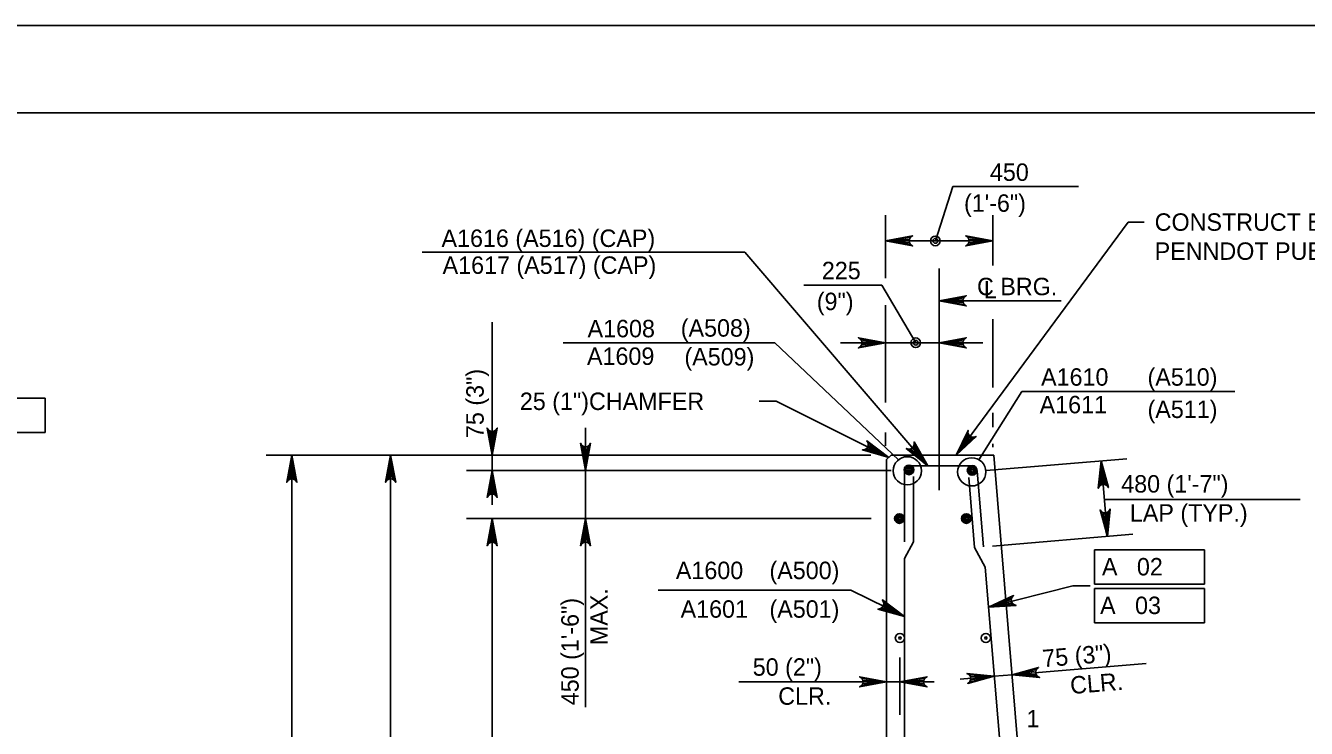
# Model space of a CAD drawing. Extents: x 638340 to 640241, y 295465 to 298435.
# Drawn here: x 638961.4 to 639181.9, y 298314.5 to 298435.5 of the extents above; entities that cross this region are included whole.
import ezdxf

# ---------------------------------------------------------------- set-up
doc = ezdxf.new("R2010")
doc.units = 0
for name, color, linetype in [('2', 7, 'Continuous'), ('3', 7, 'Continuous'), ('4', 7, 'Continuous'), ('5', 7, 'Continuous'), ('9', 7, 'Continuous'), ('PLT-BNDY', 7, 'Continuous')]:
    doc.layers.add(name, color=color, linetype=linetype)

# ---------------------------------------------------------------- blocks, each defined once
blk = doc.blocks.new('B')
at = {"layer": '3'}
blk.add_circle((0, 0), 0.16, dxfattribs=at)
for start, end in [(0, 180), (180, 0)]:
    blk.add_arc((0, 0), 0.0391, start, end, dxfattribs=at)

msp = doc.modelspace()

# ---------------------------------------------------------------- linework, layer by layer
at = {"layer": '2'}
msp.add_line((638475.46, 298420.46), (639261.46, 298420.46), dxfattribs=at)
at = {"layer": '3'}
for p, q in [((639121.09, 298407.77), (639118.06, 298398.41)), ((639121.09, 298407.77), (639142.68, 298407.77)), ((639109.48, 298391.99), (639109.48, 298402.84)), ((639127.95, 298394.16), (639127.95, 298402.84)), ((639121.61, 298361.54), (639151.26, 298401.66)), ((639151.26, 298401.66), (639154.01, 298401.66)), ((639109.48, 298393.45), (639109.48, 298399.15)), ((639109.48, 298398.41), (639127.95, 298398.41)), ((639127.95, 298398.41), (639127.95, 298398.41)), ((639085.26, 298396.45), (639029.7, 298396.45)), ((639116.74, 298359.71), (639085.26, 298396.45)), ((639118.71, 298355.49), (639118.71, 298393.68)), ((639095.4, 298390.77), (639108.82, 298390.77)), ((639114.68, 298380.88), (639108.82, 298390.77)), ((639109.48, 298370.58), (639109.48, 298387.36)), ((639118.71, 298388.11), (639139.69, 298388.11)), ((639109.48, 298380.89), (639109.48, 298385.59)), ((639109.48, 298382.28), (639109.48, 298385.31)), ((639127.95, 298373.2), (639127.95, 298384.93)), ((639041.74, 298358.92), (639041.74, 298384.42)), ((639126.25, 298380.88), (639101.75, 298380.88)), ((638958.18, 298371.33), (638964.77, 298371.33)), ((638964.77, 298365.43), (638964.77, 298371.33)), ((639090.64, 298370.84), (639087.69, 298370.84)), ((639110.05, 298361.15), (639090.64, 298370.84)), ((639041.74, 298361.53), (639041.74, 298367.44)), ((639127.95, 298366.38), (639127.95, 298368.81)), ((638964.77, 298365.43), (638958.18, 298365.43)), ((639057.83, 298366.22), (639057.83, 298318.19)), ((639109.48, 298363.15), (639109.48, 298365.46)), ((639127.95, 298362.92), (639127.95, 298363.5)), ((639036.6, 298361.53), (639002.82, 298361.53)), ((639007.25, 298193.02), (639007.25, 298361.53)), ((639106.97, 298361.53), (639019.82, 298361.53)), ((639024.25, 298361.53), (639024.25, 298292.89)), ((639024.25, 298361.53), (639024.25, 298361.53)), ((639071.84, 298361.53), (639037.31, 298361.53)), ((639126.8, 298358.9), (639151, 298360.91)), ((639110.42, 298358.92), (639037.31, 298358.92)), ((639041.74, 298358.92), (639041.74, 298353.01)), ((639146.58, 298360.54), (639147.67, 298347.55)), ((639147.14, 298353.89), (639180.9, 298353.89)), ((639106.99, 298350.62), (639037.31, 298350.62)), ((639041.74, 298350.62), (639041.74, 298227.09)), ((639127.88, 298345.9), (639152.08, 298347.92)), ((639145.44, 298339.36), (639145.44, 298345.27)), ((639145.44, 298345.27), (639164.39, 298345.27)), ((639164.39, 298345.27), (639164.39, 298339.36)), ((639127.22, 298335.37), (639141.75, 298339.07)), ((639141.75, 298339.07), (639144.7, 298339.07)), ((639164.39, 298339.36), (639145.44, 298339.36)), ((639145.44, 298338.61), (639164.39, 298338.61)), ((639145.44, 298332.71), (639145.44, 298338.61)), ((639164.39, 298338.61), (639164.39, 298332.71)), ((639103.52, 298338.32), (639070.35, 298338.32)), ((639112.73, 298333.8), (639103.52, 298338.32)), ((639164.39, 298332.71), (639145.44, 298332.71)), ((639109.67, 298323.78), (639109.67, 298326.72)), ((639111.96, 298316.84), (639111.96, 298326.72)), ((639137.16, 298324.25), (639154.35, 298325.68)), ((639128.21, 298323.5), (639122.32, 298323.01)), ((639128.21, 298323.5), (639131.27, 298323.76)), ((639131.27, 298323.76), (639137.16, 298324.25)), ((639103.76, 298322.52), (639084.24, 298322.52)), ((639106.72, 298322.52), (639103.76, 298322.52)), ((639111.96, 298322.52), (639109.67, 298322.52)), ((639109.67, 298322.09), (639109.67, 298318.09)), ((639111.96, 298322.09), (639111.96, 298318.09)), ((639114.91, 298322.52), (639117.86, 298322.52))]:
    msp.add_line(p, q, dxfattribs=at)
for points in [[(639109.48, 298398.41), (639114.14, 298399.28), (639113.79, 298399.03), (639113.6, 298398.72), (639113.55, 298398.41), (639113.6, 298398.1), (639113.79, 298397.78), (639114.14, 298397.54), (639109.48, 298398.41), (639113.79, 298397.78), (639113.6, 298398.1), (639109.48, 298398.41), (639113.55, 298398.41), (639113.6, 298398.72), (639109.48, 298398.41), (639113.79, 298399.03)], [(639109.48, 298398.41), (639114.14, 298399.28), (639113.79, 298399.03), (639113.6, 298398.72), (639113.55, 298398.41), (639113.6, 298398.1), (639113.79, 298397.78), (639114.14, 298397.54), (639109.48, 298398.41), (639113.79, 298397.78), (639113.6, 298398.1), (639109.48, 298398.41), (639113.55, 298398.41), (639113.6, 298398.72), (639109.48, 298398.41), (639113.79, 298399.03)], [(639127.95, 298398.41), (639123.29, 298397.54), (639123.64, 298397.78), (639123.83, 298398.1), (639123.88, 298398.41), (639123.83, 298398.72), (639123.64, 298399.03), (639123.29, 298399.28), (639127.95, 298398.41), (639123.64, 298399.03), (639123.83, 298398.72), (639127.95, 298398.41), (639123.88, 298398.41), (639123.83, 298398.1), (639127.95, 298398.41), (639123.64, 298397.78)], [(639118.71, 298388.11), (639123.37, 298388.98), (639123.02, 298388.73), (639122.83, 298388.42), (639122.78, 298388.11), (639122.83, 298387.79), (639123.02, 298387.48), (639123.37, 298387.23), (639118.71, 298388.11), (639123.02, 298387.48), (639122.83, 298387.79), (639118.71, 298388.11), (639122.78, 298388.11), (639122.83, 298388.42), (639118.71, 298388.11), (639123.02, 298388.73)], [(639109.48, 298380.88), (639104.82, 298380), (639105.18, 298380.25), (639105.37, 298380.56), (639105.42, 298380.88), (639105.37, 298381.19), (639105.18, 298381.5), (639104.82, 298381.75), (639109.48, 298380.88), (639105.18, 298381.5), (639105.37, 298381.19), (639109.48, 298380.88), (639105.42, 298380.88), (639105.37, 298380.56), (639109.48, 298380.88), (639105.18, 298380.25)], [(639118.71, 298380.88), (639123.37, 298381.75), (639123.02, 298381.5), (639122.83, 298381.19), (639122.78, 298380.88), (639122.83, 298380.56), (639123.02, 298380.25), (639123.37, 298380), (639118.71, 298380.88), (639123.02, 298380.25), (639122.83, 298380.56), (639118.71, 298380.88), (639122.78, 298380.88), (639122.83, 298381.19), (639118.71, 298380.88), (639123.02, 298381.5)], [(639041.74, 298361.53), (639040.87, 298366.19), (639041.11, 298365.84), (639041.43, 298365.65), (639041.74, 298365.6), (639042.05, 298365.65), (639042.36, 298365.84), (639042.61, 298366.19), (639041.74, 298361.53), (639042.36, 298365.84), (639042.05, 298365.65), (639041.74, 298361.53), (639041.74, 298365.6), (639041.43, 298365.65), (639041.74, 298361.53), (639041.11, 298365.84)], [(639121.61, 298361.54), (639123.68, 298365.8), (639123.66, 298365.37), (639123.81, 298365.03), (639124.02, 298364.8), (639124.31, 298364.66), (639124.67, 298364.62), (639125.08, 298364.77), (639121.61, 298361.54), (639124.67, 298364.62), (639124.31, 298364.66), (639121.61, 298361.54), (639124.02, 298364.8), (639123.81, 298365.03), (639121.61, 298361.54), (639123.66, 298365.37)], [(639057.83, 298358.92), (639056.96, 298363.58), (639057.21, 298363.22), (639057.52, 298363.03), (639057.83, 298362.98), (639058.14, 298363.03), (639058.46, 298363.22), (639058.7, 298363.58), (639057.83, 298358.92), (639058.46, 298363.22), (639058.14, 298363.03), (639057.83, 298358.92), (639057.83, 298362.98), (639057.52, 298363.03), (639057.83, 298358.92), (639057.21, 298363.22)], [(639110.05, 298361.15), (639105.49, 298362.45), (639105.93, 298362.52), (639106.23, 298362.71), (639106.42, 298362.97), (639106.51, 298363.27), (639106.49, 298363.63), (639106.28, 298364.02), (639110.05, 298361.15), (639106.49, 298363.63), (639106.51, 298363.27), (639110.05, 298361.15), (639106.42, 298362.97), (639106.23, 298362.71), (639110.05, 298361.15), (639105.93, 298362.52)], [(639116.74, 298359.71), (639113.05, 298362.68), (639113.47, 298362.57), (639113.83, 298362.63), (639114.1, 298362.79), (639114.3, 298363.04), (639114.42, 298363.38), (639114.38, 298363.82), (639116.74, 298359.71), (639114.42, 298363.38), (639114.3, 298363.04), (639116.74, 298359.71), (639114.1, 298362.79), (639113.83, 298362.63), (639116.74, 298359.71), (639113.47, 298362.57)], [(639007.25, 298361.53), (639008.12, 298356.87), (639007.87, 298357.23), (639007.56, 298357.42), (639007.25, 298357.47), (639006.94, 298357.42), (639006.62, 298357.23), (639006.37, 298356.87), (639007.25, 298361.53), (639006.62, 298357.23), (639006.94, 298357.42), (639007.25, 298361.53), (639007.25, 298357.47), (639007.56, 298357.42), (639007.25, 298361.53), (639007.87, 298357.23)], [(639024.25, 298361.53), (639025.13, 298356.87), (639024.88, 298357.23), (639024.57, 298357.42), (639024.25, 298357.47), (639023.94, 298357.42), (639023.63, 298357.23), (639023.38, 298356.87), (639024.25, 298361.53), (639023.63, 298357.23), (639023.94, 298357.42), (639024.25, 298361.53), (639024.25, 298357.47), (639024.57, 298357.42), (639024.25, 298361.53), (639024.88, 298357.23)], [(639041.74, 298358.92), (639042.61, 298354.26), (639042.36, 298354.61), (639042.05, 298354.8), (639041.74, 298354.85), (639041.43, 298354.8), (639041.11, 298354.61), (639040.87, 298354.26), (639041.74, 298358.92), (639041.11, 298354.61), (639041.43, 298354.8), (639041.74, 298358.92), (639041.74, 298354.85), (639042.05, 298354.8), (639041.74, 298358.92), (639042.36, 298354.61)], [(639146.58, 298360.54), (639147.84, 298355.97), (639147.56, 298356.31), (639147.24, 298356.47), (639146.92, 298356.5), (639146.61, 298356.42), (639146.32, 298356.21), (639146.1, 298355.83), (639146.58, 298360.54), (639146.32, 298356.21), (639146.61, 298356.42), (639146.58, 298360.54), (639146.92, 298356.5), (639147.24, 298356.47), (639146.58, 298360.54), (639147.56, 298356.31)], [(639147.67, 298347.55), (639146.41, 298352.12), (639146.69, 298351.78), (639147.01, 298351.62), (639147.33, 298351.6), (639147.64, 298351.68), (639147.93, 298351.89), (639148.15, 298352.26), (639147.67, 298347.55), (639147.93, 298351.89), (639147.64, 298351.68), (639147.67, 298347.55), (639147.33, 298351.6), (639147.01, 298351.62), (639147.67, 298347.55), (639146.69, 298351.78)], [(639041.74, 298350.62), (639042.61, 298345.96), (639042.36, 298346.32), (639042.05, 298346.51), (639041.74, 298346.56), (639041.43, 298346.51), (639041.11, 298346.32), (639040.87, 298345.96), (639041.74, 298350.62), (639041.11, 298346.32), (639041.43, 298346.51), (639041.74, 298350.62), (639041.74, 298346.56), (639042.05, 298346.51), (639041.74, 298350.62), (639042.36, 298346.32)], [(639057.83, 298350.62), (639058.7, 298345.96), (639058.46, 298346.32), (639058.14, 298346.51), (639057.83, 298346.56), (639057.52, 298346.51), (639057.21, 298346.32), (639056.96, 298345.96), (639057.83, 298350.62), (639057.21, 298346.32), (639057.52, 298346.51), (639057.83, 298350.62), (639057.83, 298346.56), (639058.14, 298346.51), (639057.83, 298350.62), (639058.46, 298346.32)], [(639112.73, 298333.8), (639108.16, 298335.06), (639108.6, 298335.13), (639108.9, 298335.33), (639109.09, 298335.58), (639109.18, 298335.89), (639109.15, 298336.25), (639108.94, 298336.63), (639112.73, 298333.8), (639109.15, 298336.25), (639109.18, 298335.89), (639112.73, 298333.8), (639109.09, 298335.58), (639108.9, 298335.33), (639112.73, 298333.8), (639108.6, 298335.13)], [(639127.22, 298335.37), (639131.52, 298337.37), (639131.23, 298337.03), (639131.13, 298336.69), (639131.15, 298336.37), (639131.28, 298336.08), (639131.54, 298335.82), (639131.95, 298335.67), (639127.22, 298335.37), (639131.54, 298335.82), (639131.28, 298336.08), (639127.22, 298335.37), (639131.15, 298336.37), (639131.13, 298336.69), (639127.22, 298335.37), (639131.23, 298337.03)], [(639109.67, 298322.52), (639105.01, 298321.65), (639105.37, 298321.9), (639105.55, 298322.21), (639105.61, 298322.52), (639105.55, 298322.84), (639105.37, 298323.15), (639105.01, 298323.4), (639109.67, 298322.52), (639105.37, 298323.15), (639105.55, 298322.84), (639109.67, 298322.52), (639105.61, 298322.52), (639105.55, 298322.21), (639109.67, 298322.52), (639105.37, 298321.9)], [(639111.96, 298322.52), (639116.62, 298323.4), (639116.26, 298323.15), (639116.07, 298322.84), (639116.02, 298322.52), (639116.07, 298322.21), (639116.26, 298321.9), (639116.62, 298321.65), (639111.96, 298322.52), (639116.26, 298321.9), (639116.07, 298322.21), (639111.96, 298322.52), (639116.02, 298322.52), (639116.07, 298322.84), (639111.96, 298322.52), (639116.26, 298323.15)], [(639128.21, 298323.5), (639123.64, 298322.25), (639123.97, 298322.52), (639124.13, 298322.85), (639124.16, 298323.17), (639124.08, 298323.47), (639123.87, 298323.77), (639123.49, 298323.99), (639128.21, 298323.5), (639123.87, 298323.77), (639124.08, 298323.47), (639128.21, 298323.5), (639124.16, 298323.17), (639124.13, 298322.85), (639128.21, 298323.5), (639123.97, 298322.52)], [(639131.27, 298323.76), (639135.84, 298325.02), (639135.51, 298324.74), (639135.35, 298324.41), (639135.32, 298324.1), (639135.4, 298323.79), (639135.61, 298323.49), (639135.99, 298323.28), (639131.27, 298323.76), (639135.61, 298323.49), (639135.4, 298323.79), (639131.27, 298323.76), (639135.32, 298324.1), (639135.35, 298324.41), (639131.27, 298323.76), (639135.51, 298324.74)]]:
    msp.add_lwpolyline(points, dxfattribs=at)
for points in [[(639112.44, 298397.92), (639112.44, 298398.9), (639109.48, 298398.41)], [(639112.44, 298397.92), (639112.44, 298398.9), (639109.48, 298398.41)], [(639124.99, 298397.92), (639124.99, 298398.9), (639127.95, 298398.41)], [(639121.67, 298387.61), (639121.67, 298388.6), (639118.71, 298388.11)], [(639041.25, 298364.49), (639042.23, 298364.49), (639041.74, 298361.53)], [(639107.63, 298362.91), (639107.19, 298362.03), (639110.05, 298361.15)], [(639006.76, 298358.58), (639007.74, 298358.58), (639007.25, 298361.53)], [(639024.74, 298358.58), (639023.76, 298358.58), (639024.25, 298361.53)], [(639115.19, 298362.28), (639114.43, 298361.65), (639116.71, 298359.71)], [(639041.25, 298355.96), (639042.23, 298355.96), (639041.74, 298358.92)], [(639147.32, 298357.64), (639146.34, 298357.56), (639146.58, 298360.54)], [(639041.25, 298347.67), (639042.23, 298347.67), (639041.74, 298350.62)], [(639147.91, 298350.53), (639146.93, 298350.45), (639147.66, 298347.55)], [(639130.41, 298335.67), (639130.17, 298336.63), (639127.43, 298335.42)], [(639110.3, 298335.54), (639109.86, 298334.65), (639112.73, 298333.8)], [(639125.22, 298323.75), (639125.31, 298322.77), (639128.21, 298323.5)], [(639134.17, 298324.49), (639134.26, 298323.52), (639131.27, 298323.76)], [(639106.72, 298323.02), (639106.72, 298322.03), (639109.67, 298322.52)], [(639114.91, 298323.02), (639114.91, 298322.03), (639111.96, 298322.52)]]:
    msp.add_lwpolyline(points, close=True, dxfattribs=at)
for centre, radius in [((639118.06, 298398.41), 0.833), ((639118.06, 298398.41), 0.417), ((639114.68, 298380.88), 0.833), ((639114.68, 298380.88), 0.417)]:
    msp.add_circle(centre, radius, dxfattribs=at)
at = {"layer": '4'}
for p, q in [((639090.43, 298380.88), (639053.98, 298380.88)), ((639111.7, 298360.73), (639090.43, 298380.88)), ((639125.54, 298360.76), (639132.94, 298372.49)), ((639132.94, 298372.49), (639169.63, 298372.49))]:
    msp.add_line(p, q, dxfattribs=at)
for centre in [(639113.23, 298358.84), (639124.32, 298358.66)]:
    msp.add_circle(centre, 2.43, dxfattribs=at)
at = {"layer": '5'}
for p, q in [((639112.73, 298346.61), (639112.73, 298358.68)), ((639113.76, 298359.71), (639124.25, 298359.71)), ((639125.27, 298358.77), (639126.35, 298345.77)), ((639114.27, 298346.61), (639114.27, 298357.86)), ((639123.82, 298357.67), (639124.82, 298345.65)), ((639114.27, 298346.61), (639112.73, 298343.77)), ((639124.82, 298345.65), (639126.64, 298342.28)), ((639112.73, 298269.8), (639112.73, 298343.77)), ((639126.64, 298342.28), (639130.25, 298299))]:
    msp.add_line(p, q, dxfattribs=at)
for centre, radius in [((639113.51, 298359.01), 0.833), ((639113.51, 298359.01), 0.625), ((639113.51, 298359.01), 0.417), ((639113.51, 298359.01), 0.208), ((639124.39, 298358.92), 0.833), ((639124.39, 298358.92), 0.625), ((639124.39, 298358.92), 0.417), ((639124.39, 298358.92), 0.208), ((639111.87, 298350.63), 0.833), ((639111.87, 298350.63), 0.625), ((639111.87, 298350.63), 0.417), ((639111.87, 298350.63), 0.208), ((639123.4, 298350.63), 0.833), ((639123.4, 298350.63), 0.625), ((639123.4, 298350.63), 0.417), ((639123.4, 298350.63), 0.208)]:
    msp.add_circle(centre, radius, dxfattribs=at)
for centre, start, end in [((639113.76, 298358.68), 90, 180), ((639124.25, 298358.68), 4.7636, 90)]:
    msp.add_arc(centre, 1.03, start, end, dxfattribs=at)
at = {"layer": '9'}
for p, q in [((639109.67, 298360.77), (639110.44, 298361.54)), ((639109.67, 298262.97), (639109.67, 298360.77)), ((639110.44, 298361.54), (639128.12, 298361.54)), ((639128.12, 298361.54), (639139.54, 298224.51))]:
    msp.add_line(p, q, dxfattribs=at)
at = {"layer": 'PLT-BNDY'}
msp.add_lwpolyline([(638435.46, 298435.46), (639276.46, 298435.46), (639276.46, 297841.46), (638435.46, 297841.46)], close=True, dxfattribs=at)

# ---------------------------------------------------------------- block references
at = {"layer": '3', "xscale": 4.921475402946, "yscale": 4.921475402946, "rotation": 90}
for p in [(639111.95, 298330.07), (639126.75, 298330.07)]:
    msp.add_blockref('B', p, dxfattribs=at)

# ---------------------------------------------------------------- texts
at = {"layer": '3'}
for s, height, p in [('450', 3, (639127.45, 298408.74)), ('(1\'-6")', 3, (639122.99, 298403.42)), ('CONSTRUCT BEARING AREAS AS PER', 3.0001, (639155.82, 298400.15)), ('A1616 (A516) (CAP)', 3.0001, (639033.02, 298397.37)), ('PENNDOT PUB. 408 1001.3(k)8.', 3.0001, (639155.82, 298395.15)), ('A1617 (A517) (CAP)', 3.0001, (639033.21, 298392.74)), ('225', 3, (639098.51, 298391.81)), ('C BRG.', 3, (639125.23, 298389.06)), ('L', 3, (639126.39, 298388.51)), ('(9")', 3, (639097.64, 298386.5)), ('A1608', 3, (639058.17, 298381.82)), ('(A508)', 3, (639074.22, 298381.93)), ('A1609', 3, (639058.07, 298377.07)), ('(A509)', 3, (639074.85, 298376.97)), ('A1610', 3, (639136.26, 298373.49)), ('(A510)', 3, (639154.59, 298373.49)), ('25 (1")CHAMFER', 3.0001, (639046.51, 298369.31)), ('A1611', 3, (639136.01, 298368.74)), ('(A511)', 3, (639154.59, 298367.93)), ('480 (1\'-7")', 3.0001, (639150.06, 298355.1)), ('LAP (TYP.)', 3, (639151.55, 298350.1)), ('A1600', 3, (639073.37, 298340.21)), ('(A500)', 3, (639089.49, 298340.21)), ('A   02', 3, (639146.74, 298340.84)), ('A1601', 3, (639074.19, 298333.56)), ('(A501)', 3, (639089.49, 298333.56)), ('A   03', 3, (639146.42, 298334.19)), ('50 (2")', 3, (639086.61, 298323.58)), ('CLR.', 3, (639091, 298318.58)), ('1', 3, (639133.75, 298314.69))]:
    msp.add_text(s, height=height, dxfattribs=at).set_placement(p)
for s, height, rotation, p in [('75 (3")', 3, 90, (639040.28, 298364.48)), ('450 (1\'-6")', 3.0001, 90, (639056.64, 298318.5)), ('MAX.', 3, 90, (639061.64, 298328.84)), ('75 (3")', 3, 4.7636, (639136.6, 298325.03)), ('CLR.', 3, 4.7636, (639141.39, 298320.41))]:
    msp.add_text(s, height=height, rotation=rotation, dxfattribs=at).set_placement(p)

doc.saveas('drawing.dxf')
